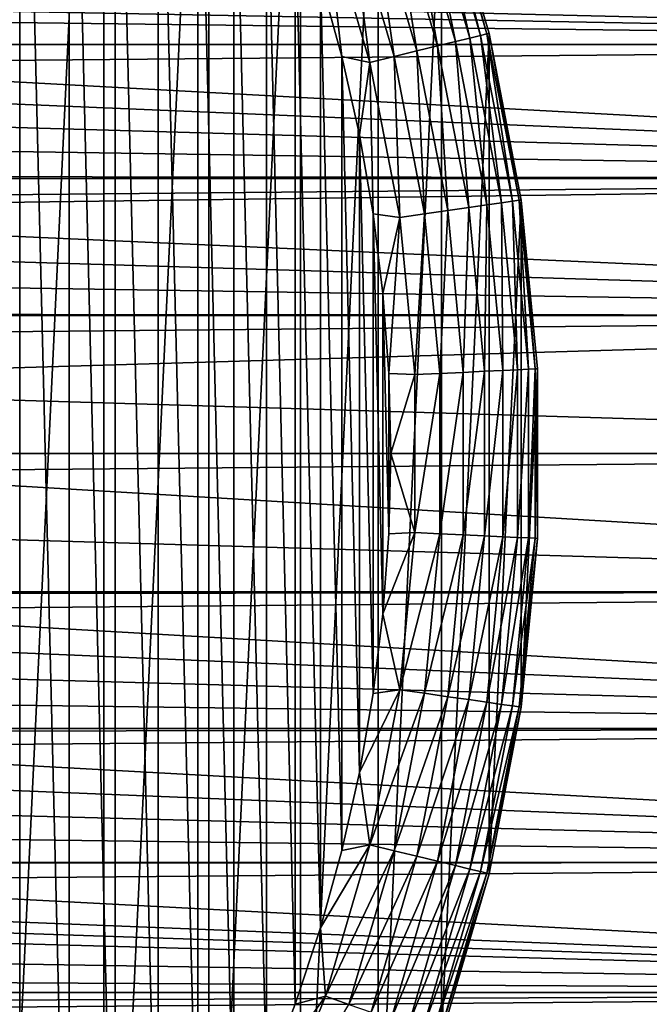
# Model space of a CAD drawing. Header units: millimetres. Extents: x -128 to 173, y -40 to 30.
# Tile 261 of 353: x 98 to 108, y -9 to 7. Entities that reach past the tile are written whole.
import ezdxf

# ---------------------------------------------------------------- set-up
doc = ezdxf.new("R2010")
doc.units = ezdxf.units.MM
doc.header["$LTSCALE"] = 56.728605
for name, color, linetype in [('235', 7, 'CONTINUOUS'), ('236', 7, 'CONTINUOUS'), ('237', 7, 'CONTINUOUS'), ('240', 7, 'CONTINUOUS'), ('3', 7, 'CONTINUOUS'), ('4', 7, 'CONTINUOUS')]:
    doc.layers.add(name, color=color, linetype=linetype)

msp = doc.modelspace()

# ---------------------------------------------------------------- linework, layer by layer
at = {"layer": '235', "color": 7, "linetype": 'CONTINUOUS'}
for points in [[(97.754, 17.45, -67.8), (96.872, 18.472, -67.8), (97.754, -17.45, -67.8), (97.754, 17.45, -67.8)], [(98.585, 16.386, -67.8), (97.754, 17.45, -67.8), (98.585, -16.386, -67.8), (98.585, 16.386, -67.8)], [(98.585, -16.386, -67.8), (97.754, 17.45, -67.8), (97.754, -17.45, -67.8), (98.585, -16.386, -67.8)], [(99.363, 15.282, -67.8), (98.585, 16.386, -67.8), (99.363, -15.282, -67.8), (99.363, 15.282, -67.8)], [(99.363, -15.282, -67.8), (98.585, 16.386, -67.8), (98.585, -16.386, -67.8), (99.363, -15.282, -67.8)], [(100.085, 14.142, -67.8), (99.363, 15.282, -67.8), (100.085, -14.142, -67.8), (100.085, 14.142, -67.8)], [(100.085, -14.142, -67.8), (99.363, 15.282, -67.8), (99.363, -15.282, -67.8), (100.085, -14.142, -67.8)], [(100.751, 12.967, -67.8), (100.085, 14.142, -67.8), (100.751, -12.967, -67.8), (100.751, 12.967, -67.8)], [(100.751, -12.967, -67.8), (100.085, 14.142, -67.8), (100.085, -14.142, -67.8), (100.751, -12.967, -67.8)], [(101.358, 11.761, -67.8), (100.751, 12.967, -67.8), (101.358, -11.761, -67.8), (101.358, 11.761, -67.8)], [(101.358, -11.761, -67.8), (100.751, 12.967, -67.8), (100.751, -12.967, -67.8), (101.358, -11.761, -67.8)], [(101.905, 10.527, -67.8), (101.358, 11.761, -67.8), (101.905, -10.527, -67.8), (101.905, 10.527, -67.8)], [(101.905, -10.527, -67.8), (101.358, 11.761, -67.8), (101.358, -11.761, -67.8), (101.905, -10.527, -67.8)], [(102.391, 9.267, -67.8), (101.905, 10.527, -67.8), (102.391, -9.267, -67.8), (102.391, 9.267, -67.8)], [(102.391, -9.267, -67.8), (101.905, 10.527, -67.8), (101.905, -10.527, -67.8), (102.391, -9.267, -67.8)], [(102.815, -7.985, -67.8), (102.391, 9.267, -67.8), (102.391, -9.267, -67.8), (102.815, -7.985, -67.8)], [(102.815, 7.985, -67.8), (102.391, 9.267, -67.8), (102.815, -7.985, -67.8), (102.815, 7.985, -67.8)], [(103.175, 6.684, -67.8), (102.815, 7.985, -67.8), (103.175, -6.684, -67.8), (103.175, 6.684, -67.8)], [(103.175, -6.684, -67.8), (102.815, 7.985, -67.8), (102.815, -7.985, -67.8), (103.175, -6.684, -67.8)], [(103.471, 5.367, -67.8), (103.175, 6.684, -67.8), (103.471, -5.367, -67.8), (103.471, 5.367, -67.8)], [(103.471, -5.367, -67.8), (103.175, 6.684, -67.8), (103.175, -6.684, -67.8), (103.471, -5.367, -67.8)], [(103.702, 4.036, -67.8), (103.471, 5.367, -67.8), (103.702, -4.036, -67.8), (103.702, 4.036, -67.8)], [(103.702, -4.036, -67.8), (103.471, 5.367, -67.8), (103.471, -5.367, -67.8), (103.702, -4.036, -67.8)], [(103.867, 2.696, -67.8), (103.702, 4.036, -67.8), (103.867, -2.696, -67.8), (103.867, 2.696, -67.8)], [(103.867, -2.696, -67.8), (103.702, 4.036, -67.8), (103.702, -4.036, -67.8), (103.867, -2.696, -67.8)], [(103.967, 1.35, -67.8), (103.867, 2.696, -67.8), (103.967, -1.35, -67.8), (103.967, 1.35, -67.8)], [(103.967, -1.35, -67.8), (103.867, 2.696, -67.8), (103.867, -2.696, -67.8), (103.967, -1.35, -67.8)], [(104, 0, -67.8), (103.967, 1.35, -67.8), (103.967, -1.35, -67.8), (104, 0, -67.8)]]:
    msp.add_3dface(points, dxfattribs=at)
at = {"layer": '236', "color": 7, "linetype": 'CONTINUOUS'}
for points in [[(99.172, 19.646, -78.8), (97.202, -21.712, -78.8), (97.202, 21.712, -78.8), (99.172, 19.646, -78.8)], [(99.172, -19.646, -78.8), (97.202, -21.712, -78.8), (99.172, 19.646, -78.8), (99.172, -19.646, -78.8)], [(100.937, 17.402, -78.8), (99.172, -19.646, -78.8), (99.172, 19.646, -78.8), (100.937, 17.402, -78.8)], [(100.937, -17.402, -78.8), (99.172, -19.646, -78.8), (100.937, 17.402, -78.8), (100.937, -17.402, -78.8)], [(102.481, 15, -78.8), (100.937, -17.402, -78.8), (100.937, 17.402, -78.8), (102.481, 15, -78.8)], [(102.481, -15, -78.8), (100.937, -17.402, -78.8), (102.481, 15, -78.8), (102.481, -15, -78.8)], [(103.789, 12.462, -78.8), (102.481, -15, -78.8), (102.481, 15, -78.8), (103.789, 12.462, -78.8)], [(103.789, -12.462, -78.8), (102.481, -15, -78.8), (103.789, 12.462, -78.8), (103.789, -12.462, -78.8)], [(104.85, 9.812, -78.8), (103.789, -12.462, -78.8), (103.789, 12.462, -78.8), (104.85, 9.812, -78.8)], [(104.85, -9.812, -78.8), (103.789, -12.462, -78.8), (104.85, 9.812, -78.8), (104.85, -9.812, -78.8)], [(105.654, 7.073, -78.8), (104.85, -9.812, -78.8), (104.85, 9.812, -78.8), (105.654, 7.073, -78.8)], [(105.654, -7.073, -78.8), (104.85, -9.812, -78.8), (105.654, 7.073, -78.8), (105.654, -7.073, -78.8)], [(106.195, 4.269, -78.8), (105.654, -7.073, -78.8), (105.654, 7.073, -78.8), (106.195, 4.269, -78.8)], [(106.195, -4.269, -78.8), (105.654, -7.073, -78.8), (106.195, 4.269, -78.8), (106.195, -4.269, -78.8)], [(106.466, 1.428, -78.8), (106.195, -4.269, -78.8), (106.195, 4.269, -78.8), (106.466, 1.428, -78.8)], [(106.466, -1.428, -78.8), (106.195, -4.269, -78.8), (106.466, 1.428, -78.8), (106.466, -1.428, -78.8)]]:
    msp.add_3dface(points, dxfattribs=at)
at = {"layer": '237', "color": 7, "linetype": 'CONTINUOUS'}
for points in [[(105.654, 7.073, -78.8), (104.85, 9.812, -78.8), (105.654, 7.073, -70.3), (105.654, 7.073, -78.8)], [(105.654, 7.073, -70.3), (104.85, 9.812, -78.8), (104.85, 9.812, -70.3), (105.654, 7.073, -70.3)], [(106.195, 4.269, -78.8), (105.654, 7.073, -78.8), (106.195, 4.269, -70.3), (106.195, 4.269, -78.8)], [(106.195, 4.269, -70.3), (105.654, 7.073, -78.8), (105.654, 7.073, -70.3), (106.195, 4.269, -70.3)], [(106.466, 1.428, -78.8), (106.195, 4.269, -78.8), (106.466, 1.427, -70.3), (106.466, 1.428, -78.8)], [(106.466, 1.427, -70.3), (106.195, 4.269, -78.8), (106.195, 4.269, -70.3), (106.466, 1.427, -70.3)], [(106.466, -1.428, -78.8), (106.466, 1.428, -78.8), (106.466, -1.427, -70.3), (106.466, -1.428, -78.8)], [(106.466, -1.427, -70.3), (106.466, 1.428, -78.8), (106.466, 1.427, -70.3), (106.466, -1.427, -70.3)], [(106.195, -4.269, -70.3), (106.466, -1.428, -78.8), (106.466, -1.427, -70.3), (106.195, -4.269, -70.3)], [(106.195, -4.269, -78.8), (106.466, -1.428, -78.8), (106.195, -4.269, -70.3), (106.195, -4.269, -78.8)], [(105.654, -7.073, -78.8), (106.195, -4.269, -78.8), (105.654, -7.073, -70.3), (105.654, -7.073, -78.8)], [(105.654, -7.073, -70.3), (106.195, -4.269, -78.8), (106.195, -4.269, -70.3), (105.654, -7.073, -70.3)], [(104.85, -9.812, -78.8), (105.654, -7.073, -78.8), (104.85, -9.812, -70.3), (104.85, -9.812, -78.8)], [(104.85, -9.812, -70.3), (105.654, -7.073, -78.8), (105.654, -7.073, -70.3), (104.85, -9.812, -70.3)]]:
    msp.add_3dface(points, dxfattribs=at)
at = {"layer": '240', "color": 7, "linetype": 'CONTINUOUS'}
for points in [[(104.708, 9.763, -69.447), (105.509, 7.037, -69.447), (104.815, 9.8, -69.869), (104.708, 9.763, -69.447)], [(104.85, 9.812, -70.3), (104.815, 9.8, -69.869), (105.618, 7.064, -69.869), (104.85, 9.812, -70.3)], [(104.815, 9.8, -69.869), (105.509, 7.037, -69.447), (105.618, 7.064, -69.869), (104.815, 9.8, -69.869)], [(105.654, 7.073, -70.3), (104.85, 9.812, -70.3), (105.618, 7.064, -69.869), (105.654, 7.073, -70.3)], [(104.007, 9.52, -68.386), (104.787, 6.862, -68.386), (104.298, 9.621, -68.694), (104.007, 9.52, -68.386)], [(104.298, 9.621, -68.694), (105.087, 6.935, -68.694), (104.535, 9.703, -69.052), (104.298, 9.621, -68.694)], [(104.298, 9.621, -68.694), (104.787, 6.862, -68.386), (105.087, 6.935, -68.694), (104.298, 9.621, -68.694)], [(104.535, 9.703, -69.052), (105.33, 6.994, -69.052), (104.708, 9.763, -69.447), (104.535, 9.703, -69.052)], [(104.535, 9.703, -69.052), (105.087, 6.935, -68.694), (105.33, 6.994, -69.052), (104.535, 9.703, -69.052)], [(104.708, 9.763, -69.447), (105.33, 6.994, -69.052), (105.509, 7.037, -69.447), (104.708, 9.763, -69.447)], [(103.669, 9.403, -68.135), (104.44, 6.778, -68.135), (104.007, 9.52, -68.386), (103.669, 9.403, -68.135)], [(104.007, 9.52, -68.386), (104.44, 6.778, -68.135), (104.787, 6.862, -68.386), (104.007, 9.52, -68.386)], [(103.296, 9.274, -67.951), (104.056, 6.685, -67.951), (103.669, 9.403, -68.135), (103.296, 9.274, -67.951)], [(103.669, 9.403, -68.135), (104.056, 6.685, -67.951), (104.44, 6.778, -68.135), (103.669, 9.403, -68.135)], [(102.815, 7.985, -67.8), (103.175, 6.684, -67.8), (102.898, 9.136, -67.838), (102.815, 7.985, -67.8)], [(102.898, 9.136, -67.838), (103.647, 6.586, -67.838), (103.296, 9.274, -67.951), (102.898, 9.136, -67.838)], [(102.898, 9.136, -67.838), (103.175, 6.684, -67.8), (103.647, 6.586, -67.838), (102.898, 9.136, -67.838)], [(103.296, 9.274, -67.951), (103.647, 6.586, -67.838), (104.056, 6.685, -67.951), (103.296, 9.274, -67.951)], [(105.087, 6.935, -68.694), (105.617, 4.186, -68.694), (105.33, 6.994, -69.052), (105.087, 6.935, -68.694)], [(105.33, 6.994, -69.052), (105.864, 4.222, -69.052), (105.509, 7.037, -69.447), (105.33, 6.994, -69.052)], [(105.33, 6.994, -69.052), (105.617, 4.186, -68.694), (105.864, 4.222, -69.052), (105.33, 6.994, -69.052)], [(105.509, 7.037, -69.447), (106.046, 4.248, -69.447), (105.618, 7.064, -69.869), (105.509, 7.037, -69.447)], [(105.509, 7.037, -69.447), (105.864, 4.222, -69.052), (106.046, 4.248, -69.447), (105.509, 7.037, -69.447)], [(105.654, 7.073, -70.3), (105.618, 7.064, -69.869), (106.158, 4.264, -69.869), (105.654, 7.073, -70.3)], [(105.618, 7.064, -69.869), (106.046, 4.248, -69.447), (106.158, 4.264, -69.869), (105.618, 7.064, -69.869)], [(106.195, 4.269, -70.3), (105.654, 7.073, -70.3), (106.158, 4.264, -69.869), (106.195, 4.269, -70.3)], [(104.44, 6.778, -68.135), (104.958, 4.092, -68.135), (104.787, 6.862, -68.386), (104.44, 6.778, -68.135)], [(104.787, 6.862, -68.386), (105.312, 4.142, -68.386), (105.087, 6.935, -68.694), (104.787, 6.862, -68.386)], [(104.787, 6.862, -68.386), (104.958, 4.092, -68.135), (105.312, 4.142, -68.386), (104.787, 6.862, -68.386)], [(105.087, 6.935, -68.694), (105.312, 4.142, -68.386), (105.617, 4.186, -68.694), (105.087, 6.935, -68.694)], [(103.175, 6.684, -67.8), (103.471, 5.367, -67.8), (103.647, 6.586, -67.838), (103.175, 6.684, -67.8)], [(103.647, 6.586, -67.838), (104.15, 3.975, -67.838), (104.056, 6.685, -67.951), (103.647, 6.586, -67.838)], [(104.056, 6.685, -67.951), (104.567, 4.035, -67.951), (104.44, 6.778, -68.135), (104.056, 6.685, -67.951)], [(104.056, 6.685, -67.951), (104.15, 3.975, -67.838), (104.567, 4.035, -67.951), (104.056, 6.685, -67.951)], [(104.44, 6.778, -68.135), (104.567, 4.035, -67.951), (104.958, 4.092, -68.135), (104.44, 6.778, -68.135)], [(103.471, 5.367, -67.8), (103.702, 4.036, -67.8), (103.647, 6.586, -67.838), (103.471, 5.367, -67.8)], [(103.647, 6.586, -67.838), (103.702, 4.036, -67.8), (104.15, 3.975, -67.838), (103.647, 6.586, -67.838)], [(105.312, 4.142, -68.386), (105.575, 1.385, -68.386), (105.617, 4.186, -68.694), (105.312, 4.142, -68.386)], [(105.617, 4.186, -68.694), (105.575, 1.385, -68.386), (105.883, 1.4, -68.694), (105.617, 4.186, -68.694)], [(105.617, 4.186, -68.694), (105.883, 1.4, -68.694), (105.864, 4.222, -69.052), (105.617, 4.186, -68.694)], [(105.864, 4.222, -69.052), (106.133, 1.412, -69.052), (106.046, 4.248, -69.447), (105.864, 4.222, -69.052)], [(105.864, 4.222, -69.052), (105.883, 1.4, -68.694), (106.133, 1.412, -69.052), (105.864, 4.222, -69.052)], [(106.046, 4.248, -69.447), (106.316, 1.42, -69.447), (106.158, 4.264, -69.869), (106.046, 4.248, -69.447)], [(106.046, 4.248, -69.447), (106.133, 1.412, -69.052), (106.316, 1.42, -69.447), (106.046, 4.248, -69.447)], [(106.195, 4.269, -70.3), (106.158, 4.264, -69.869), (106.429, 1.426, -69.869), (106.195, 4.269, -70.3)], [(106.158, 4.264, -69.869), (106.316, 1.42, -69.447), (106.429, 1.426, -69.869), (106.158, 4.264, -69.869)], [(106.466, 1.427, -70.3), (106.195, 4.269, -70.3), (106.429, 1.426, -69.869), (106.466, 1.427, -70.3)], [(103.702, 4.036, -67.8), (103.867, 2.696, -67.8), (104.15, 3.975, -67.838), (103.702, 4.036, -67.8)], [(104.15, 3.975, -67.838), (104.402, 1.329, -67.838), (104.567, 4.035, -67.951), (104.15, 3.975, -67.838)], [(104.567, 4.035, -67.951), (104.402, 1.329, -67.838), (104.823, 1.349, -67.951), (104.567, 4.035, -67.951)], [(104.567, 4.035, -67.951), (104.823, 1.349, -67.951), (104.958, 4.092, -68.135), (104.567, 4.035, -67.951)], [(104.958, 4.092, -68.135), (104.823, 1.349, -67.951), (105.218, 1.368, -68.135), (104.958, 4.092, -68.135)], [(104.958, 4.092, -68.135), (105.218, 1.368, -68.135), (105.312, 4.142, -68.386), (104.958, 4.092, -68.135)], [(105.312, 4.142, -68.386), (105.218, 1.368, -68.135), (105.575, 1.385, -68.386), (105.312, 4.142, -68.386)], [(103.867, 2.696, -67.8), (103.967, 1.35, -67.8), (104.15, 3.975, -67.838), (103.867, 2.696, -67.8)], [(104.15, 3.975, -67.838), (103.967, 1.35, -67.8), (104.402, 1.329, -67.838), (104.15, 3.975, -67.838)], [(103.967, 1.35, -67.8), (104, 0, -67.8), (104.402, 1.329, -67.838), (103.967, 1.35, -67.8)], [(104.402, 1.329, -67.838), (104, 0, -67.8), (104.402, -1.329, -67.838), (104.402, 1.329, -67.838)], [(104.402, 1.329, -67.838), (104.402, -1.329, -67.838), (104.823, 1.349, -67.951), (104.402, 1.329, -67.838)], [(104.823, 1.349, -67.951), (104.402, -1.329, -67.838), (104.823, -1.349, -67.951), (104.823, 1.349, -67.951)], [(104.823, 1.349, -67.951), (104.823, -1.349, -67.951), (105.218, 1.368, -68.135), (104.823, 1.349, -67.951)], [(105.218, 1.368, -68.135), (104.823, -1.349, -67.951), (105.218, -1.368, -68.135), (105.218, 1.368, -68.135)], [(105.218, 1.368, -68.135), (105.218, -1.368, -68.135), (105.575, 1.385, -68.386), (105.218, 1.368, -68.135)], [(105.575, 1.385, -68.386), (105.218, -1.368, -68.135), (105.575, -1.385, -68.386), (105.575, 1.385, -68.386)], [(105.575, 1.385, -68.386), (105.575, -1.385, -68.386), (105.883, 1.4, -68.694), (105.575, 1.385, -68.386)], [(105.883, 1.4, -68.694), (105.575, -1.385, -68.386), (105.883, -1.4, -68.694), (105.883, 1.4, -68.694)], [(105.883, 1.4, -68.694), (105.883, -1.4, -68.694), (106.133, 1.412, -69.052), (105.883, 1.4, -68.694)], [(106.133, 1.412, -69.052), (105.883, -1.4, -68.694), (106.133, -1.412, -69.052), (106.133, 1.412, -69.052)], [(106.133, 1.412, -69.052), (106.133, -1.412, -69.052), (106.316, 1.42, -69.447), (106.133, 1.412, -69.052)], [(106.316, 1.42, -69.447), (106.133, -1.412, -69.052), (106.316, -1.42, -69.447), (106.316, 1.42, -69.447)], [(106.316, 1.42, -69.447), (106.316, -1.42, -69.447), (106.429, 1.426, -69.869), (106.316, 1.42, -69.447)], [(106.429, 1.426, -69.869), (106.316, -1.42, -69.447), (106.429, -1.426, -69.869), (106.429, 1.426, -69.869)], [(106.466, -1.427, -70.3), (106.466, 1.427, -70.3), (106.429, -1.426, -69.869), (106.466, -1.427, -70.3)], [(106.466, 1.427, -70.3), (106.429, 1.426, -69.869), (106.429, -1.426, -69.869), (106.466, 1.427, -70.3)], [(104, 0, -67.8), (103.967, -1.35, -67.8), (104.402, -1.329, -67.838), (104, 0, -67.8)], [(103.967, -1.35, -67.8), (103.867, -2.696, -67.8), (104.402, -1.329, -67.838), (103.967, -1.35, -67.8)], [(104.402, -1.329, -67.838), (103.867, -2.696, -67.8), (104.15, -3.975, -67.838), (104.402, -1.329, -67.838)], [(104.402, -1.329, -67.838), (104.15, -3.975, -67.838), (104.823, -1.349, -67.951), (104.402, -1.329, -67.838)], [(104.823, -1.349, -67.951), (104.15, -3.975, -67.838), (104.567, -4.035, -67.951), (104.823, -1.349, -67.951)], [(104.823, -1.349, -67.951), (104.567, -4.035, -67.951), (105.218, -1.368, -68.135), (104.823, -1.349, -67.951)], [(105.218, -1.368, -68.135), (104.567, -4.035, -67.951), (104.958, -4.092, -68.135), (105.218, -1.368, -68.135)], [(105.218, -1.368, -68.135), (104.958, -4.092, -68.135), (105.575, -1.385, -68.386), (105.218, -1.368, -68.135)], [(105.575, -1.385, -68.386), (104.958, -4.092, -68.135), (105.312, -4.142, -68.386), (105.575, -1.385, -68.386)], [(105.575, -1.385, -68.386), (105.312, -4.142, -68.386), (105.883, -1.4, -68.694), (105.575, -1.385, -68.386)], [(105.883, -1.4, -68.694), (105.312, -4.142, -68.386), (105.617, -4.186, -68.694), (105.883, -1.4, -68.694)], [(105.883, -1.4, -68.694), (105.617, -4.186, -68.694), (106.133, -1.412, -69.052), (105.883, -1.4, -68.694)], [(106.133, -1.412, -69.052), (105.617, -4.186, -68.694), (105.864, -4.222, -69.052), (106.133, -1.412, -69.052)], [(106.133, -1.412, -69.052), (105.864, -4.222, -69.052), (106.316, -1.42, -69.447), (106.133, -1.412, -69.052)], [(106.316, -1.42, -69.447), (105.864, -4.222, -69.052), (106.046, -4.248, -69.447), (106.316, -1.42, -69.447)], [(106.316, -1.42, -69.447), (106.046, -4.248, -69.447), (106.429, -1.426, -69.869), (106.316, -1.42, -69.447)], [(106.429, -1.426, -69.869), (106.046, -4.248, -69.447), (106.158, -4.264, -69.869), (106.429, -1.426, -69.869)], [(106.466, -1.427, -70.3), (106.429, -1.426, -69.869), (106.158, -4.264, -69.869), (106.466, -1.427, -70.3)], [(106.195, -4.269, -70.3), (106.466, -1.427, -70.3), (106.158, -4.264, -69.869), (106.195, -4.269, -70.3)], [(103.867, -2.696, -67.8), (103.702, -4.036, -67.8), (104.15, -3.975, -67.838), (103.867, -2.696, -67.8)], [(103.702, -4.036, -67.8), (103.471, -5.367, -67.8), (104.15, -3.975, -67.838), (103.702, -4.036, -67.8)], [(104.15, -3.975, -67.838), (103.471, -5.367, -67.8), (103.647, -6.586, -67.838), (104.15, -3.975, -67.838)], [(104.15, -3.975, -67.838), (103.647, -6.586, -67.838), (104.567, -4.035, -67.951), (104.15, -3.975, -67.838)], [(104.567, -4.035, -67.951), (103.647, -6.586, -67.838), (104.056, -6.685, -67.951), (104.567, -4.035, -67.951)], [(104.567, -4.035, -67.951), (104.056, -6.685, -67.951), (104.958, -4.092, -68.135), (104.567, -4.035, -67.951)], [(104.958, -4.092, -68.135), (104.056, -6.685, -67.951), (104.44, -6.778, -68.135), (104.958, -4.092, -68.135)], [(104.958, -4.092, -68.135), (104.44, -6.778, -68.135), (105.312, -4.142, -68.386), (104.958, -4.092, -68.135)], [(105.312, -4.142, -68.386), (104.44, -6.778, -68.135), (104.787, -6.862, -68.386), (105.312, -4.142, -68.386)], [(105.312, -4.142, -68.386), (104.787, -6.862, -68.386), (105.617, -4.186, -68.694), (105.312, -4.142, -68.386)], [(105.617, -4.186, -68.694), (104.787, -6.862, -68.386), (105.087, -6.935, -68.694), (105.617, -4.186, -68.694)], [(105.617, -4.186, -68.694), (105.087, -6.935, -68.694), (105.864, -4.222, -69.052), (105.617, -4.186, -68.694)], [(105.864, -4.222, -69.052), (105.087, -6.935, -68.694), (105.33, -6.994, -69.052), (105.864, -4.222, -69.052)], [(105.864, -4.222, -69.052), (105.33, -6.994, -69.052), (106.046, -4.248, -69.447), (105.864, -4.222, -69.052)], [(106.046, -4.248, -69.447), (105.33, -6.994, -69.052), (105.509, -7.037, -69.447), (106.046, -4.248, -69.447)], [(106.046, -4.248, -69.447), (105.509, -7.037, -69.447), (106.158, -4.264, -69.869), (106.046, -4.248, -69.447)], [(106.158, -4.264, -69.869), (105.509, -7.037, -69.447), (105.618, -7.064, -69.869), (106.158, -4.264, -69.869)], [(106.195, -4.269, -70.3), (106.158, -4.264, -69.869), (105.618, -7.064, -69.869), (106.195, -4.269, -70.3)], [(105.654, -7.073, -70.3), (106.195, -4.269, -70.3), (105.618, -7.064, -69.869), (105.654, -7.073, -70.3)], [(103.471, -5.367, -67.8), (103.175, -6.684, -67.8), (103.647, -6.586, -67.838), (103.471, -5.367, -67.8)], [(103.175, -6.684, -67.8), (102.815, -7.985, -67.8), (103.647, -6.586, -67.838), (103.175, -6.684, -67.8)], [(103.647, -6.586, -67.838), (102.815, -7.985, -67.8), (102.898, -9.136, -67.838), (103.647, -6.586, -67.838)], [(103.647, -6.586, -67.838), (102.898, -9.136, -67.838), (104.056, -6.685, -67.951), (103.647, -6.586, -67.838)], [(104.056, -6.685, -67.951), (102.898, -9.136, -67.838), (103.296, -9.274, -67.951), (104.056, -6.685, -67.951)], [(104.056, -6.685, -67.951), (103.296, -9.274, -67.951), (104.44, -6.778, -68.135), (104.056, -6.685, -67.951)], [(104.44, -6.778, -68.135), (103.296, -9.274, -67.951), (103.669, -9.403, -68.135), (104.44, -6.778, -68.135)], [(104.44, -6.778, -68.135), (103.669, -9.403, -68.135), (104.787, -6.862, -68.386), (104.44, -6.778, -68.135)], [(104.787, -6.862, -68.386), (103.669, -9.403, -68.135), (104.007, -9.52, -68.386), (104.787, -6.862, -68.386)], [(104.787, -6.862, -68.386), (104.007, -9.52, -68.386), (105.087, -6.935, -68.694), (104.787, -6.862, -68.386)], [(105.087, -6.935, -68.694), (104.007, -9.52, -68.386), (104.298, -9.621, -68.694), (105.087, -6.935, -68.694)], [(105.087, -6.935, -68.694), (104.298, -9.621, -68.694), (105.33, -6.994, -69.052), (105.087, -6.935, -68.694)], [(105.33, -6.994, -69.052), (104.298, -9.621, -68.694), (104.535, -9.703, -69.052), (105.33, -6.994, -69.052)], [(105.33, -6.994, -69.052), (104.535, -9.703, -69.052), (105.509, -7.037, -69.447), (105.33, -6.994, -69.052)], [(105.509, -7.037, -69.447), (104.535, -9.703, -69.052), (104.708, -9.763, -69.447), (105.509, -7.037, -69.447)], [(105.509, -7.037, -69.447), (104.708, -9.763, -69.447), (105.618, -7.064, -69.869), (105.509, -7.037, -69.447)], [(105.618, -7.064, -69.869), (104.708, -9.763, -69.447), (104.815, -9.8, -69.869), (105.618, -7.064, -69.869)], [(105.654, -7.073, -70.3), (105.618, -7.064, -69.869), (104.815, -9.8, -69.869), (105.654, -7.073, -70.3)], [(104.85, -9.812, -70.3), (105.654, -7.073, -70.3), (104.815, -9.8, -69.869), (104.85, -9.812, -70.3)], [(102.815, -7.985, -67.8), (102.391, -9.267, -67.8), (102.898, -9.136, -67.838), (102.815, -7.985, -67.8)], [(102.391, -9.267, -67.8), (101.905, -10.527, -67.8), (102.898, -9.136, -67.838), (102.391, -9.267, -67.8)], [(102.898, -9.136, -67.838), (101.905, -10.527, -67.8), (101.91, -11.604, -67.838), (102.898, -9.136, -67.838)], [(102.898, -9.136, -67.838), (101.91, -11.604, -67.838), (103.296, -9.274, -67.951), (102.898, -9.136, -67.838)]]:
    msp.add_3dface(points, dxfattribs=at)
at = {"layer": '3', "color": 7, "linetype": 'CONTINUOUS'}
for points in [[(127.5, 6.885, 21.945), (127.5, 9.07, 21.136), (-127.5, 6.885, 21.945), (127.5, 6.885, 21.945)], [(-127.5, 6.885, 21.945), (127.5, 9.07, 21.136), (-127.5, 9.07, 21.136), (-127.5, 6.885, 21.945)], [(127.5, 9.07, -21.136), (127.5, 6.885, -21.945), (84.367, 8.824, -21.24), (127.5, 9.07, -21.136)], [(84.367, 8.824, -21.24), (127.5, 6.885, -21.945), (84.88, 8.375, -21.421), (84.367, 8.824, -21.24)], [(84.88, 8.375, -21.421), (127.5, 6.885, -21.945), (85.364, 7.9, -21.601), (84.88, 8.375, -21.421)], [(85.364, 7.9, -21.601), (127.5, 6.885, -21.945), (85.578, 7.67, -21.683), (85.364, 7.9, -21.601)], [(85.578, 7.67, -21.683), (127.5, 6.885, -21.945), (85.816, 7.401, -21.777), (85.578, 7.67, -21.683)], [(85.816, 7.401, -21.777), (127.5, 6.885, -21.945), (86.235, 6.883, -21.946), (85.816, 7.401, -21.777)], [(127.5, 4.63, 22.529), (127.5, 6.885, 21.945), (-127.5, 4.63, 22.529), (127.5, 4.63, 22.529)], [(-127.5, 4.63, 22.529), (127.5, 6.885, 21.945), (-127.5, 6.885, 21.945), (-127.5, 4.63, 22.529)], [(127.5, 6.885, -21.945), (127.5, 4.63, -22.529), (86.235, 6.883, -21.946), (127.5, 6.885, -21.945)], [(86.235, 6.883, -21.946), (127.5, 4.63, -22.529), (86.62, 6.348, -22.107), (86.235, 6.883, -21.946)], [(86.62, 6.348, -22.107), (127.5, 4.63, -22.529), (86.969, 5.8, -22.257), (86.62, 6.348, -22.107)], [(86.969, 5.8, -22.257), (127.5, 4.63, -22.529), (87.282, 5.24, -22.395), (86.969, 5.8, -22.257)], [(87.282, 5.24, -22.395), (127.5, 4.63, -22.529), (87.56, 4.673, -22.52), (87.282, 5.24, -22.395)], [(87.56, 4.673, -22.52), (127.5, 4.63, -22.529), (87.804, 4.098, -22.632), (87.56, 4.673, -22.52)], [(127.5, 2.327, 22.882), (127.5, 4.63, 22.529), (-127.5, 2.327, 22.882), (127.5, 2.327, 22.882)], [(-127.5, 2.327, 22.882), (127.5, 4.63, 22.529), (-127.5, 4.63, 22.529), (-127.5, 2.327, 22.882)], [(127.5, 4.63, -22.529), (127.5, 2.327, -22.882), (87.804, 4.098, -22.632), (127.5, 4.63, -22.529)], [(87.804, 4.098, -22.632), (127.5, 2.327, -22.882), (88.012, 3.518, -22.729), (87.804, 4.098, -22.632)], [(88.012, 3.518, -22.729), (127.5, 2.327, -22.882), (88.188, 2.935, -22.812), (88.012, 3.518, -22.729)], [(88.188, 2.935, -22.812), (127.5, 2.327, -22.882), (88.33, 2.348, -22.88), (88.188, 2.935, -22.812)], [(127.5, 0, 23), (127.5, 2.327, 22.882), (-127.5, 0, 23), (127.5, 0, 23)], [(-127.5, 0, 23), (127.5, 2.327, 22.882), (-127.5, 2.327, 22.882), (-127.5, 0, 23)], [(88.33, 2.348, -22.88), (127.5, 2.327, -22.882), (88.517, 1.172, -22.97), (88.33, 2.348, -22.88)], [(127.5, 2.327, -22.882), (127.5, 0, -23), (88.517, 1.172, -22.97), (127.5, 2.327, -22.882)], [(88.517, 1.172, -22.97), (127.5, 0, -23), (88.579, 0, -23), (88.517, 1.172, -22.97)]]:
    msp.add_3dface(points, dxfattribs=at)
at = {"layer": '4', "color": 7, "linetype": 'CONTINUOUS'}
for points in [[(127.5, 0, 23), (-127.5, 0, 23), (-127.5, -2.327, 22.882), (127.5, 0, 23)], [(127.5, -2.327, 22.882), (127.5, 0, 23), (-127.5, -2.327, 22.882), (127.5, -2.327, 22.882)], [(88.579, 0, -23), (127.5, -2.327, -22.882), (88.516, -1.181, -22.97), (88.579, 0, -23)], [(88.579, 0, -23), (127.5, 0, -23), (127.5, -2.327, -22.882), (88.579, 0, -23)], [(88.516, -1.181, -22.97), (127.5, -2.327, -22.882), (88.327, -2.359, -22.879), (88.516, -1.181, -22.97)], [(127.5, -4.63, 22.529), (127.5, -2.327, 22.882), (-127.5, -4.63, 22.529), (127.5, -4.63, 22.529)], [(-127.5, -4.63, 22.529), (127.5, -2.327, 22.882), (-127.5, -2.327, 22.882), (-127.5, -4.63, 22.529)], [(88.327, -2.359, -22.879), (127.5, -4.63, -22.529), (88.185, -2.945, -22.811), (88.327, -2.359, -22.879)], [(127.5, -2.327, -22.882), (127.5, -4.63, -22.529), (88.327, -2.359, -22.879), (127.5, -2.327, -22.882)], [(88.185, -2.945, -22.811), (127.5, -4.63, -22.529), (88.009, -3.528, -22.728), (88.185, -2.945, -22.811)], [(88.009, -3.528, -22.728), (127.5, -4.63, -22.529), (87.8, -4.108, -22.63), (88.009, -3.528, -22.728)], [(87.8, -4.108, -22.63), (127.5, -4.63, -22.529), (87.556, -4.683, -22.518), (87.8, -4.108, -22.63)], [(127.5, -6.885, 21.945), (127.5, -4.63, 22.529), (-127.5, -6.885, 21.945), (127.5, -6.885, 21.945)], [(-127.5, -6.885, 21.945), (127.5, -4.63, 22.529), (-127.5, -4.63, 22.529), (-127.5, -6.885, 21.945)], [(127.5, -4.63, -22.529), (127.5, -6.885, -21.945), (87.556, -4.683, -22.518), (127.5, -4.63, -22.529)], [(87.556, -4.683, -22.518), (127.5, -6.885, -21.945), (87.277, -5.251, -22.393), (87.556, -4.683, -22.518)], [(87.277, -5.251, -22.393), (127.5, -6.885, -21.945), (86.963, -5.81, -22.254), (87.277, -5.251, -22.393)], [(86.963, -5.81, -22.254), (127.5, -6.885, -21.945), (86.613, -6.358, -22.104), (86.963, -5.81, -22.254)], [(86.613, -6.358, -22.104), (127.5, -6.885, -21.945), (86.227, -6.893, -21.943), (86.613, -6.358, -22.104)], [(127.5, -9.07, 21.136), (127.5, -6.885, 21.945), (-127.5, -9.07, 21.136), (127.5, -9.07, 21.136)], [(-127.5, -9.07, 21.136), (127.5, -6.885, 21.945), (-127.5, -6.885, 21.945), (-127.5, -9.07, 21.136)], [(86.227, -6.893, -21.943), (127.5, -9.07, -21.136), (85.807, -7.411, -21.773), (86.227, -6.893, -21.943)], [(127.5, -6.885, -21.945), (127.5, -9.07, -21.136), (86.227, -6.893, -21.943), (127.5, -6.885, -21.945)], [(85.807, -7.411, -21.773), (127.5, -9.07, -21.136), (85.578, -7.671, -21.683), (85.807, -7.411, -21.773)], [(85.578, -7.671, -21.683), (127.5, -9.07, -21.136), (85.354, -7.91, -21.597), (85.578, -7.671, -21.683)], [(85.354, -7.91, -21.597), (127.5, -9.07, -21.136), (84.869, -8.385, -21.417), (85.354, -7.91, -21.597)], [(84.869, -8.385, -21.417), (127.5, -9.07, -21.136), (84.354, -8.835, -21.236), (84.869, -8.385, -21.417)], [(84.354, -8.835, -21.236), (127.5, -9.07, -21.136), (83.813, -9.255, -21.056), (84.354, -8.835, -21.236)], [(127.5, -11.162, 20.11), (127.5, -9.07, 21.136), (-127.5, -11.162, 20.11), (127.5, -11.162, 20.11)], [(-127.5, -11.162, 20.11), (127.5, -9.07, 21.136), (-127.5, -9.07, 21.136), (-127.5, -11.162, 20.11)], [(127.5, -9.07, -21.136), (127.5, -11.162, -20.11), (83.813, -9.255, -21.056), (127.5, -9.07, -21.136)], [(83.813, -9.255, -21.056), (127.5, -11.162, -20.11), (83.251, -9.643, -20.881), (83.813, -9.255, -21.056)]]:
    msp.add_3dface(points, dxfattribs=at)

doc.saveas('drawing.dxf')
